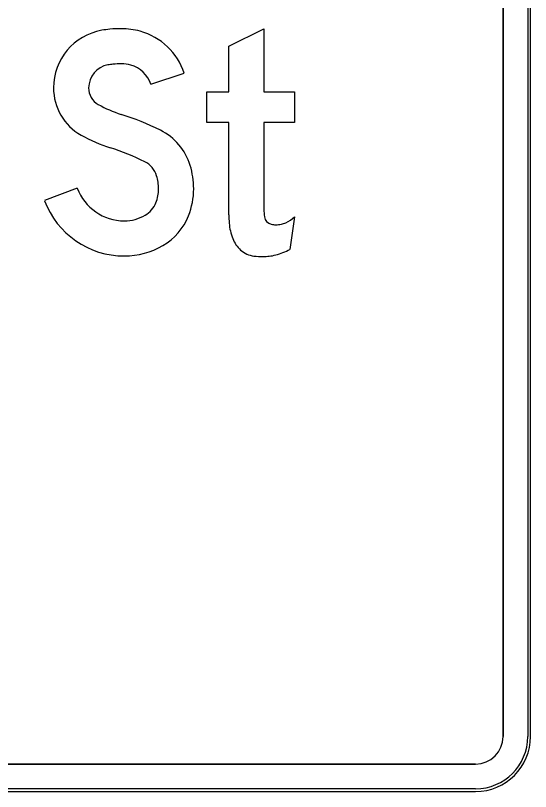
# Model space of a CAD drawing. Extents: x 1806251 to 1809821, y 414895 to 422886.
# Drawn here: x 1809677.764 to 1809678.0456, y 414992.0206 to 414992.4446 of the extents above; entities that cross this region are included whole.
import ezdxf

# ---------------------------------------------------------------- set-up
doc = ezdxf.new("R2010")
doc.units = 0
for name, color, linetype in [('GSBWFILL', 7, 'Continuous'), ('GSCOLORFILL', 7, 'Continuous'), ('GSOUTLINE', 7, 'Continuous')]:
    doc.layers.add(name, color=color, linetype=linetype)

msp = doc.modelspace()

# ---------------------------------------------------------------- linework, layer by layer
at = {"layer": 'GSBWFILL'}
for p, q in [((1809678.03059, 414992.71057), (1809678.03059, 414992.05057)), ((1809678.04559, 414992.05057), (1809678.04559, 414992.71057)), ((1809677.91664, 414992.33452), (1809677.9141, 414992.31673)), ((1809678.01559, 414992.03557), (1809677.17474, 414992.03557)), ((1809677.17474, 414992.02057), (1809678.01559, 414992.02057))]:
    msp.add_line(p, q, dxfattribs=at)
for points in [[(1809677.88064, 414992.33579), (1809677.88064, 414992.38612), (1809677.86865, 414992.38612), (1809677.86865, 414992.40292), (1809677.88064, 414992.40292), (1809677.88064, 414992.42785), (1809677.89984, 414992.43742), (1809677.89984, 414992.40292), (1809677.91664, 414992.40292), (1809677.91664, 414992.38612), (1809677.89984, 414992.38612), (1809677.89984, 414992.33876)], [(1809677.83802, 414992.40705), (1809677.85624, 414992.41312)], [(1809677.79781, 414992.35022), (1809677.77985, 414992.34345)]]:
    msp.add_lwpolyline(points, dxfattribs=at)
for radius in [0.03, 0.015]:
    msp.add_arc((1809678.01559, 414992.05057), radius, 270, 0, dxfattribs=at)
for centre, major_axis, ratio, start_param, end_param in [((1809677.81679, 414992.40507), (0, 0.03197), 0.999998, 0.175685, 1.570796), ((1809677.82031, 414992.38529), (0, 0.05206), 0.999998, 0.090794, 0.175685), ((1809677.82191, 414992.36763), (0, 0.06979), 0.999998, 6.283185, 6.373979), ((1809677.82191, 414992.39922), (0, 0.0382), 0.999998, 6.012094, 6.283185), ((1809677.82267, 414992.40193), (0, 0.03539), 0.999998, 5.034126, 6.012094), ((1809677.81679, 414992.40507), (0, 0.01277), 0.999998, 0.175685, 1.570796), ((1809677.82031, 414992.38529), (0, 0.03286), 0.999998, 0.090794, 0.175685), ((1809677.82191, 414992.36763), (0, 0.05059), 0.999998, 0, 0.090794), ((1809677.82191, 414992.39922), (0, 0.019), 0.999998, 6.012094, 6.283185), ((1809677.82267, 414992.40193), (0, 0.01619), 0.999998, 5.034126, 6.012094), ((1809677.8144, 414992.40507), (0, 0.02958), 0.999998, 1.570796, 2.627164), ((1809677.8144, 414992.40507), (0, 0.01038), 0.999998, 1.570796, 2.627164), ((1809677.84151, 414992.45302), (0, 0.06547), 0.999998, 2.627164, 2.834816), ((1809677.77675, 414992.2486), (0, 0.14896), 0.999998, 5.820582, 5.976409), ((1809677.82896, 414992.35329), (0, 0.03198), 0.999998, 5.010707, 5.820582), ((1809677.84151, 414992.45302), (0, 0.08467), 0.999998, 2.627164, 2.834816), ((1809677.77675, 414992.2486), (0, 0.12976), 0.999998, 5.820582, 5.976409), ((1809677.82896, 414992.35329), (0, 0.01278), 0.999998, 5.010707, 5.820582), ((1809677.81803, 414992.34993), (0, 0.04342), 0.999998, 4.712389, 5.010707), ((1809677.81803, 414992.34993), (0, 0.02422), 0.999998, 4.712389, 5.010707), ((1809677.82354, 414992.35991), (0, 0.02749), 0.999998, 1.931277, 3.141593), ((1809677.82179, 414992.34993), (0, 0.02045), 0.999998, 4.331279, 4.712389), ((1809677.82179, 414992.34993), (0, 0.03965), 0.999998, 4.331279, 4.712389), ((1809677.82354, 414992.35991), (0, 0.04669), 0.999998, 1.931277, 3.141593), ((1809677.82791, 414992.34748), (0, 0.01387), 0.999998, 3.672524, 4.331279), ((1809677.93289, 414992.33876), (0, 0.03304), 0.999994, 1.570796, 1.695783), ((1809677.82354, 414992.35492), (0, 0.0225), 0.999998, 3.141593, 3.672524), ((1809677.82791, 414992.34748), (0, 0.03307), 0.999998, 3.672524, 4.331279), ((1809677.93169, 414992.33579), (0, 0.05104), 0.999994, 1.570796, 1.662322), ((1809677.90487, 414992.33523), (0, 0.0048), 0.999994, 1.695783, 2.93591), ((1809677.90047, 414992.35411), (0, 0.02541), 0.999994, 3.602705, 3.831871), ((1809677.9111, 414992.33362), (0, 0.03035), 0.999994, 1.653079, 1.937165), ((1809677.90631, 414992.34214), (0, 0.01186), 0.999994, 2.93591, 3.141593), ((1809677.90631, 414992.34742), (0, 0.01714), 0.999994, 3.141593, 3.322139), ((1809677.90777, 414992.33942), (0, 0.009), 0.999994, 3.322139, 3.602705), ((1809677.89805, 414992.3286), (0, 0.01636), 0.999994, 1.936133, 2.408497), ((1809677.82354, 414992.35492), (0, 0.0417), 0.999998, 3.141593, 3.672524), ((1809677.89647, 414992.32744), (0, 0.01445), 0.999994, 2.436385, 2.996739), ((1809677.90053, 414992.33399), (0, 0.021), 0.999994, 3.24959, 3.420941), ((1809677.8922, 414992.36305), (0, 0.05123), 0.999994, 3.420942, 3.583276), ((1809677.8993, 414992.36831), (0, 0.05539), 0.999994, 3.052778, 3.141593), ((1809677.8993, 414992.3454), (0, 0.03248), 0.999994, 3.141593, 3.24959)]:
    msp.add_ellipse(centre, major_axis=major_axis, ratio=ratio, start_param=start_param, end_param=end_param, dxfattribs=at)
at = {"layer": 'GSCOLORFILL'}
for p, q in [((1809678.03059, 414992.71057), (1809678.03059, 414992.05057)), ((1809678.04409, 414992.71057), (1809678.04409, 414992.05057)), ((1809678.04559, 414992.05057), (1809678.04559, 414992.71057)), ((1809678.04559, 414992.05057), (1809678.04559, 414992.71057)), ((1809678.04559, 414992.05057), (1809678.04559, 414992.71057)), ((1809677.91664, 414992.33452), (1809677.9141, 414992.31673)), ((1809678.01559, 414992.03557), (1809677.17474, 414992.03557)), ((1809678.01559, 414992.02207), (1809677.17461, 414992.02207)), ((1809677.17459, 414992.02057), (1809678.01559, 414992.02057)), ((1809677.17461, 414992.02057), (1809678.01559, 414992.02057)), ((1809677.17474, 414992.02057), (1809678.01559, 414992.02057))]:
    msp.add_line(p, q, dxfattribs=at)
for points in [[(1809677.88064, 414992.33579), (1809677.88064, 414992.38612), (1809677.86865, 414992.38612), (1809677.86865, 414992.40292), (1809677.88064, 414992.40292), (1809677.88064, 414992.42785), (1809677.89984, 414992.43742), (1809677.89984, 414992.40292), (1809677.91664, 414992.40292), (1809677.91664, 414992.38612), (1809677.89984, 414992.38612), (1809677.89984, 414992.33876)], [(1809677.83802, 414992.40705), (1809677.85624, 414992.41312)], [(1809677.79781, 414992.35022), (1809677.77985, 414992.34345)]]:
    msp.add_lwpolyline(points, dxfattribs=at)
for radius in [0.03, 0.03, 0.015, 0.03, 0.0285]:
    msp.add_arc((1809678.01559, 414992.05057), radius, 270, 0, dxfattribs=at)
for centre, major_axis, ratio, start_param, end_param in [((1809677.81679, 414992.40507), (0, 0.03197), 0.999998, 0.175685, 1.570796), ((1809677.82031, 414992.38529), (0, 0.05206), 0.999998, 0.090794, 0.175685), ((1809677.82191, 414992.36763), (0, 0.06979), 0.999998, 6.283185, 6.373979), ((1809677.82191, 414992.39922), (0, 0.0382), 0.999998, 6.012094, 6.283185), ((1809677.82267, 414992.40193), (0, 0.03539), 0.999998, 5.034126, 6.012094), ((1809677.81679, 414992.40507), (0, 0.01277), 0.999998, 0.175685, 1.570796), ((1809677.82031, 414992.38529), (0, 0.03286), 0.999998, 0.090794, 0.175685), ((1809677.82191, 414992.36763), (0, 0.05059), 0.999998, 0, 0.090794), ((1809677.82191, 414992.39922), (0, 0.019), 0.999998, 6.012094, 6.283185), ((1809677.82267, 414992.40193), (0, 0.01619), 0.999998, 5.034126, 6.012094), ((1809677.8144, 414992.40507), (0, 0.02958), 0.999998, 1.570796, 2.627164), ((1809677.8144, 414992.40507), (0, 0.01038), 0.999998, 1.570796, 2.627164), ((1809677.84151, 414992.45302), (0, 0.06547), 0.999998, 2.627164, 2.834816), ((1809677.77675, 414992.2486), (0, 0.14896), 0.999998, 5.820582, 5.976409), ((1809677.82896, 414992.35329), (0, 0.03198), 0.999998, 5.010707, 5.820582), ((1809677.84151, 414992.45302), (0, 0.08467), 0.999998, 2.627164, 2.834816), ((1809677.77675, 414992.2486), (0, 0.12976), 0.999998, 5.820582, 5.976409), ((1809677.82896, 414992.35329), (0, 0.01278), 0.999998, 5.010707, 5.820582), ((1809677.81803, 414992.34993), (0, 0.04342), 0.999998, 4.712389, 5.010707), ((1809677.81803, 414992.34993), (0, 0.02422), 0.999998, 4.712389, 5.010707), ((1809677.82354, 414992.35991), (0, 0.02749), 0.999998, 1.931277, 3.141593), ((1809677.82179, 414992.34993), (0, 0.02045), 0.999998, 4.331279, 4.712389), ((1809677.82179, 414992.34993), (0, 0.03965), 0.999998, 4.331279, 4.712389), ((1809677.82354, 414992.35991), (0, 0.04669), 0.999998, 1.931277, 3.141593), ((1809677.82791, 414992.34748), (0, 0.01387), 0.999998, 3.672524, 4.331279), ((1809677.93289, 414992.33876), (0, 0.03304), 0.999994, 1.570796, 1.695783), ((1809677.82354, 414992.35492), (0, 0.0225), 0.999998, 3.141593, 3.672524), ((1809677.82791, 414992.34748), (0, 0.03307), 0.999998, 3.672524, 4.331279), ((1809677.93169, 414992.33579), (0, 0.05104), 0.999994, 1.570796, 1.662322), ((1809677.90487, 414992.33523), (0, 0.0048), 0.999994, 1.695783, 2.93591), ((1809677.90047, 414992.35411), (0, 0.02541), 0.999994, 3.602705, 3.831871), ((1809677.9111, 414992.33362), (0, 0.03035), 0.999994, 1.653079, 1.937165), ((1809677.90631, 414992.34214), (0, 0.01186), 0.999994, 2.93591, 3.141593), ((1809677.90631, 414992.34742), (0, 0.01714), 0.999994, 3.141593, 3.322139), ((1809677.90777, 414992.33942), (0, 0.009), 0.999994, 3.322139, 3.602705), ((1809677.89805, 414992.3286), (0, 0.01636), 0.999994, 1.936133, 2.408497), ((1809677.82354, 414992.35492), (0, 0.0417), 0.999998, 3.141593, 3.672524), ((1809677.89647, 414992.32744), (0, 0.01445), 0.999994, 2.436385, 2.996739), ((1809677.90053, 414992.33399), (0, 0.021), 0.999994, 3.24959, 3.420941), ((1809677.8922, 414992.36305), (0, 0.05123), 0.999994, 3.420942, 3.583276), ((1809677.8993, 414992.36831), (0, 0.05539), 0.999994, 3.052778, 3.141593), ((1809677.8993, 414992.3454), (0, 0.03248), 0.999994, 3.141593, 3.24959)]:
    msp.add_ellipse(centre, major_axis=major_axis, ratio=ratio, start_param=start_param, end_param=end_param, dxfattribs=at)
at = {"layer": 'GSOUTLINE'}
for p, q in [((1809678.03059, 414992.05057), (1809678.03059, 414992.71057)), ((1809678.04559, 414992.05057), (1809678.04559, 414992.71057)), ((1809677.91664, 414992.33452), (1809677.9141, 414992.31673)), ((1809677.17459, 414992.03557), (1809678.01559, 414992.03557)), ((1809677.17459, 414992.02057), (1809678.01559, 414992.02057))]:
    msp.add_line(p, q, dxfattribs=at)
for points in [[(1809677.88064, 414992.33579), (1809677.88064, 414992.38612), (1809677.86865, 414992.38612), (1809677.86865, 414992.40292), (1809677.88064, 414992.40292), (1809677.88064, 414992.42785), (1809677.89984, 414992.43742), (1809677.89984, 414992.40292), (1809677.91664, 414992.40292), (1809677.91664, 414992.38612), (1809677.89984, 414992.38612), (1809677.89984, 414992.33876)], [(1809677.83802, 414992.40705), (1809677.85624, 414992.41312)], [(1809677.79781, 414992.35022), (1809677.77985, 414992.34345)]]:
    msp.add_lwpolyline(points, dxfattribs=at)
for radius in [0.03, 0.015]:
    msp.add_arc((1809678.01559, 414992.05057), radius, 270, 0, dxfattribs=at)
for centre, major_axis, ratio, start_param, end_param in [((1809677.81679, 414992.40507), (0, 0.03197), 0.999998, 0.175685, 1.570796), ((1809677.82031, 414992.38529), (0, 0.05206), 0.999998, 0.090794, 0.175685), ((1809677.82191, 414992.36763), (0, 0.06979), 0.999998, 6.283185, 6.373979), ((1809677.82191, 414992.39922), (0, 0.0382), 0.999998, 6.012094, 6.283185), ((1809677.82267, 414992.40193), (0, 0.03539), 0.999998, 5.034126, 6.012094), ((1809677.81679, 414992.40507), (0, 0.01277), 0.999998, 0.175685, 1.570796), ((1809677.82031, 414992.38529), (0, 0.03286), 0.999998, 0.090794, 0.175685), ((1809677.82191, 414992.36763), (0, 0.05059), 0.999998, 0, 0.090794), ((1809677.82191, 414992.39922), (0, 0.019), 0.999998, 6.012094, 6.283185), ((1809677.82267, 414992.40193), (0, 0.01619), 0.999998, 5.034126, 6.012094), ((1809677.8144, 414992.40507), (0, 0.02958), 0.999998, 1.570796, 2.627164), ((1809677.8144, 414992.40507), (0, 0.01038), 0.999998, 1.570796, 2.627164), ((1809677.84151, 414992.45302), (0, 0.06547), 0.999998, 2.627164, 2.834816), ((1809677.77675, 414992.2486), (0, 0.14896), 0.999998, 5.820582, 5.976409), ((1809677.82896, 414992.35329), (0, 0.03198), 0.999998, 5.010707, 5.820582), ((1809677.84151, 414992.45302), (0, 0.08467), 0.999998, 2.627164, 2.834816), ((1809677.77675, 414992.2486), (0, 0.12976), 0.999998, 5.820582, 5.976409), ((1809677.82896, 414992.35329), (0, 0.01278), 0.999998, 5.010707, 5.820582), ((1809677.81803, 414992.34993), (0, 0.04342), 0.999998, 4.712389, 5.010707), ((1809677.81803, 414992.34993), (0, 0.02422), 0.999998, 4.712389, 5.010707), ((1809677.82354, 414992.35991), (0, 0.02749), 0.999998, 1.931277, 3.141593), ((1809677.82179, 414992.34993), (0, 0.02045), 0.999998, 4.331279, 4.712389), ((1809677.82179, 414992.34993), (0, 0.03965), 0.999998, 4.331279, 4.712389), ((1809677.82354, 414992.35991), (0, 0.04669), 0.999998, 1.931277, 3.141593), ((1809677.82791, 414992.34748), (0, 0.01387), 0.999998, 3.672524, 4.331279), ((1809677.93289, 414992.33876), (0, 0.03304), 0.999994, 1.570796, 1.695783), ((1809677.82354, 414992.35492), (0, 0.0225), 0.999998, 3.141593, 3.672524), ((1809677.82791, 414992.34748), (0, 0.03307), 0.999998, 3.672524, 4.331279), ((1809677.93169, 414992.33579), (0, 0.05104), 0.999994, 1.570796, 1.662322), ((1809677.90487, 414992.33523), (0, 0.0048), 0.999994, 1.695783, 2.93591), ((1809677.90047, 414992.35411), (0, 0.02541), 0.999994, 3.602705, 3.831871), ((1809677.9111, 414992.33362), (0, 0.03035), 0.999994, 1.653079, 1.937165), ((1809677.90631, 414992.34214), (0, 0.01186), 0.999994, 2.93591, 3.141593), ((1809677.90631, 414992.34742), (0, 0.01714), 0.999994, 3.141593, 3.322139), ((1809677.90777, 414992.33942), (0, 0.009), 0.999994, 3.322139, 3.602705), ((1809677.89805, 414992.3286), (0, 0.01636), 0.999994, 1.936133, 2.408497), ((1809677.82354, 414992.35492), (0, 0.0417), 0.999998, 3.141593, 3.672524), ((1809677.89647, 414992.32744), (0, 0.01445), 0.999994, 2.436385, 2.996739), ((1809677.90053, 414992.33399), (0, 0.021), 0.999994, 3.24959, 3.420941), ((1809677.8922, 414992.36305), (0, 0.05123), 0.999994, 3.420942, 3.583276), ((1809677.8993, 414992.36831), (0, 0.05539), 0.999994, 3.052778, 3.141593), ((1809677.8993, 414992.3454), (0, 0.03248), 0.999994, 3.141593, 3.24959)]:
    msp.add_ellipse(centre, major_axis=major_axis, ratio=ratio, start_param=start_param, end_param=end_param, dxfattribs=at)

doc.saveas('drawing.dxf')
